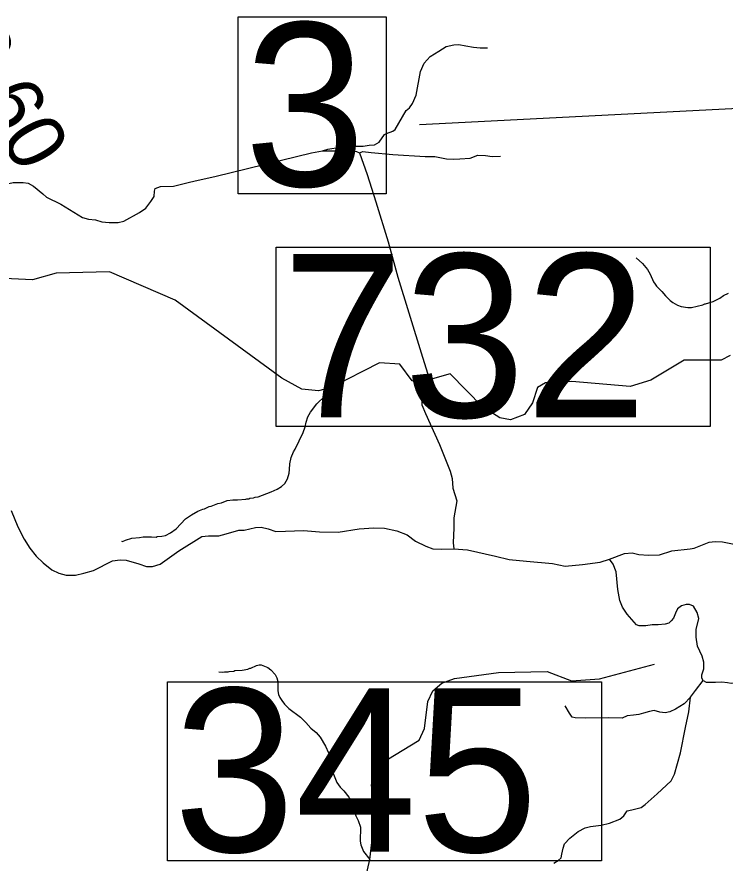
# Model space of a CAD drawing. Extents: x 1248224 to 1454986, y 825081 to 985870.
# Drawn here: x 1401768 to 1407834, y 861369 to 868620 of the extents above; entities that cross this region are included whole.
import ezdxf

# ---------------------------------------------------------------- set-up
doc = ezdxf.new("R2010")
doc.units = 0
for name, color, linetype in [('Exist Hydrographic Misc Water Feature', 7, 'Continuous'), ('Exist Road Non-System Type 51', 7, 'Continuous'), ('Exist Road Secondary Mileage Hundredths English Label', 7, 'Continuous'), ('Exist Road Secondary Structure Standard Bridge Number Label', 7, 'Continuous'), ('Exist Road Secondary Type 41 Attributed', 7, 'Continuous')]:
    doc.layers.add(name, color=color, linetype=linetype)

msp = doc.modelspace()

# ---------------------------------------------------------------- linework, layer by layer
at = {"layer": 'Exist Hydrographic Misc Water Feature'}
for points in [[(1407072.6, 866555.2), (1407127.4, 866505.9), (1407168.2, 866456.9), (1407193.2, 866416.3), (1407221.7, 866351.6), (1407235.2, 866329.3), (1407246.8, 866313), (1407291.8, 866267.8), (1407322.8, 866229.1), (1407363.8, 866190.1), (1407387.5, 866173.5), (1407426.9, 866150.6), (1407458.7, 866137.7), (1407514.5, 866130.4), (1407546.5, 866131.5), (1407643.1, 866153.1), (1407659.3, 866160.7), (1407667.3, 866160.5), (1407731.8, 866182.9), (1407788.6, 866211.5), (1407821.1, 866232.7), (1407861.6, 866251.7)], [(1407876.3, 865719.4), (1407800.3, 865678.3), (1407483.2, 865678.1), (1407196.3, 865506.6), (1407020.2, 865454.4), (1406520.3, 865497.3), (1406295.3, 865485.4), (1406227.3, 865444.1), (1406183.3, 865313.6), (1406114.3, 865213.3), (1405996.3, 865166.4), (1405905.3, 865184.7), (1405757.2, 865279.6), (1405479.3, 865560.8), (1405228.3, 865490.4), (1405153.2, 865501.8), (1405047.2, 865645.1), (1404872.2, 865655.2), (1404459.4, 865444), (1404351.3, 865416.2), (1404209.3, 865428.9), (1404036.2, 865524.3), (1403124.2, 866192.7), (1402562.2, 866437), (1402104.2, 866423.3), (1401902.1, 866368.3), (1401477.2, 866386.7)], [(1402664.3, 864126.3), (1402672.3, 864126.1), (1402696.6, 864137.5), (1402752.8, 864152), (1402817, 864158.5), (1402849.2, 864165.7), (1402921.3, 864165.9), (1402961.2, 864162.8), (1402969.3, 864166.6), (1403009.4, 864169.7), (1403041.6, 864176.8), (1403082.2, 864197.8), (1403131, 864232.6), (1403213.1, 864318.5), (1403262, 864353.3), (1403318.7, 864383.8), (1403359.1, 864400.9), (1403375.2, 864404.4), (1403415.7, 864423.4), (1403431.8, 864427), (1403488.4, 864449.6), (1403520.6, 864456.7), (1403569.1, 864475.5), (1403617.2, 864482.4), (1403657.2, 864481.3), (1403729.4, 864487.5), (1403737.5, 864491.3), (1403753.5, 864490.9), (1403761.6, 864494.8), (1403793.7, 864497.9), (1403809.8, 864505.5), (1403833.9, 864508.9), (1403947, 864550), (1403995.6, 864572.8), (1404034.1, 864595.9), (1404062.7, 864623.1), (1404085.7, 864662.6), (1404098.9, 864710.2), (1404103.6, 864742.1), (1404104.9, 864790), (1404118.2, 864845.7), (1404137.4, 864893.2), (1404151.9, 864916.9), (1404219.4, 865059.1), (1404236.5, 865106.6), (1404245.5, 865146.4), (1404260.6, 865192), (1404283.6, 865233.5), (1404337.3, 865304.1), (1404409, 865374.2), (1404429.3, 865394.8), (1404445.3, 865415.4), (1404459.4, 865444)], [(1403497.6, 863007.8), (1403529.5, 863005), (1403545.6, 863008.5), (1403577.6, 863007.8), (1403585.7, 863011.6), (1403625.7, 863014.6), (1403633.8, 863018.4), (1403697.9, 863020.7), (1403746.2, 863031.6), (1403762.4, 863039.2), (1403770.4, 863039), (1403819, 863061.8), (1403843.2, 863069.1), (1403859.2, 863068.7), (1403916.6, 863045.4), (1403944.1, 863024.6), (1403979.3, 862985.8), (1403994.5, 862957.4), (1404003.8, 862925.2), (1404001.8, 862845.2), (1404007, 862813.1), (1404018.5, 862788.8), (1404035.9, 862762.4), (1404061.1, 862729.8), (1404098.2, 862692.9), (1404196.4, 862618.4), (1404243.4, 862573.3), (1404286.2, 862524.2), (1404331.3, 862487.1), (1404366.4, 862448.2), (1404410.6, 862371.1), (1404437.2, 862314.5), (1404462.7, 862210), (1404462.3, 862194), (1404473.1, 862145.7), (1404507.1, 862058.8), (1404536.1, 862020.2), (1404567.3, 861987.4), (1404610.1, 861934.3), (1404633.1, 861893.8), (1404672.2, 861772.8), (1404691.2, 861732.4), (1404709.9, 861675.9), (1404707, 861556.1), (1404714.3, 861523.9), (1404736.9, 861469.3), (1404790, 861400.3)], [(1404746.2, 861196.3), (1404790, 861400.3), (1404833.3, 861762.5), (1404806.3, 862038.9), (1404935.3, 862252.9), (1405214.2, 862421.3), (1405258.2, 862522.2), (1405288.3, 862754.6), (1405331.2, 862845.6), (1405407.3, 862909.8), (1405517.3, 862950.2), (1405893.3, 863001.8), (1406310.2, 863009.8), (1406517.2, 862930.1), (1406759.3, 862948.3), (1407229.3, 863073.3)]]:
    msp.add_lwpolyline(points, dxfattribs=at)
at = {"layer": 'Exist Road Non-System Type 51'}
for points in [[(1404385.9, 867473.2), (1404431.3, 867487.6), (1404535.4, 867503.9), (1404580.9, 867508.8), (1404647.6, 867512), (1404696.4, 867512), (1404733.8, 867513.7), (1404784.2, 867520.2), (1404831.4, 867523.4), (1404872, 867547.8), (1404917.5, 867612.9), (1404932.2, 867622.7), (1404987.5, 867642.2), (1405008.6, 867656.9), (1405101.3, 867818), (1405131.5, 867841.5), (1405157.5, 867878.9), (1405186.7, 867950.5), (1405225.8, 868153.9), (1405255, 868225.5), (1405307.1, 868282.5), (1405381.9, 868326.4), (1405445.3, 868367.1), (1405510.3, 868380.1), (1405552.6, 868383.4), (1405614.4, 868373.6), (1405677.8, 868360.6), (1405736.4, 868355.7), (1405799.8, 868355.7)], [(1402684.9, 866870.5), (1402816.6, 866943.7), (1402871.9, 866981.1), (1402915.8, 867038.1), (1402943.5, 867080.4), (1402946.7, 867126), (1402953.2, 867150.4), (1402997.1, 867168.3), (1403107.7, 867169.9), (1403234.5, 867202.5), (1403294.7, 867217.1), (1403463.8, 867252.9), (1404035.4, 867392.2), (1404292.3, 867455.7), (1404385.9, 867473.2)], [(1404385.9, 867473.2), (1404592.4, 867471.6), (1404677, 867466.7), (1404703, 867456.9)], [(1404703, 867456.9), (1404732, 867467), (1404801.9, 867458.8), (1404988.9, 867442.6), (1405263.7, 867424.7), (1405346.6, 867424.7), (1405447.5, 867405.1), (1405511.6, 867401.9), (1405562, 867405.2), (1405651.5, 867410.1), (1405716.5, 867436.1), (1405781.6, 867432.9), (1405838.5, 867423.1), (1405910, 867426.4)], [(1404703, 867456.9), (1404768, 867271.4), (1404842.8, 867037.1), (1404946.5, 866691.6), (1405031.1, 866388.9), (1405229.2, 865742.6), (1405284.4, 865566.3), (1405289.3, 865535.4), (1405286, 865498), (1405261.6, 865454), (1405232.3, 865359.7), (1405237.2, 865296.2), (1405266.5, 865223), (1405386.8, 864956.1), (1405477.7, 864727.6), (1405495.5, 864664.2), (1405502.1, 864581.2), (1405534.6, 864473.8), (1405510.2, 864329), (1405510.2, 864242.3), (1405503.7, 864112.1), (1405511.4, 864062.7)], [(1401575.3, 867167.5), (1401646.7, 867182.8), (1401734.5, 867200.7), (1401820.7, 867202.3), (1401864.6, 867195.8), (1401910.1, 867169.7), (1401989.8, 867103), (1402022.3, 867077)], [(1402022.3, 867077), (1402144.3, 867015.2), (1402329.6, 866901.2), (1402380, 866886.6), (1402440.2, 866880.1), (1402495.5, 866865.4), (1402557.3, 866857.3), (1402633.7, 866857.3), (1402684.9, 866870.5)], [(1407646.1, 862934.5), (1407634.4, 862953), (1407634.4, 862981.6), (1407651.5, 863033), (1407651.5, 863092), (1407636.3, 863141.5), (1407598.2, 863229.1), (1407584.9, 863305.3), (1407584.9, 863372), (1407609.6, 863465.3), (1407594.4, 863516.7), (1407564, 863570.1), (1407529.7, 863585.3), (1407499.3, 863585.3), (1407461.2, 863573.9), (1407425, 863547.2), (1407409.8, 863511), (1407392.7, 863469.1), (1407371.7, 863446.3), (1407350.8, 863425.3), (1407320.4, 863415.8), (1407259.5, 863412), (1407210, 863412), (1407154.8, 863402.5), (1407097.7, 863402.5), (1407074.9, 863410.1), (1406994.9, 863503.4), (1406954, 863561.7), (1406933, 863618.8), (1406915.9, 863712.1), (1406900.7, 863864.5), (1406874, 863931.1), (1406844.7, 863972.9)], [(1407646.1, 862934.5), (1407671.9, 862918.9), (1407751.9, 862918.9), (1407807.1, 862922.7), (1407854.6, 862917), (1407885.1, 862911.3), (1407934.6, 862917), (1407957.4, 862924.6), (1408020.2, 862979.9), (1408071.6, 863016), (1408109.7, 863029.4), (1408166.8, 863038.9), (1408223.9, 863040.8), (1408280.9, 863033.2), (1408362.8, 863012.2)], [(1407537.9, 862790.8), (1407579.5, 862846.8), (1407646.1, 862934.5)], [(1406366.3, 861367.9), (1406404.3, 861390.7), (1406431, 861413.6), (1406434.8, 861446), (1406446.2, 861497.4), (1406457.6, 861533.6), (1406503.3, 861581.2), (1406575.6, 861638.3), (1406636.5, 861670.7), (1406679.9, 861683.3), (1406771.3, 861692.9), (1406843.6, 861711.9), (1406931.2, 861746.2), (1406965.4, 861774.7), (1406995.9, 861816.6), (1407033.9, 861824.3), (1407113.9, 861845.2), (1407148.1, 861870), (1407252.8, 861961.4), (1407370.8, 862073.8), (1407399, 862129.9), (1407452.2, 862312.7), (1407494.1, 862529.8), (1407522.7, 862665.1), (1407537.9, 862790.8)], [(1407537.9, 862790.8), (1407484.3, 862734.5), (1407408.2, 862686.9), (1407360.6, 862665.9), (1407320.7, 862656.4), (1407275, 862662.1), (1407227.4, 862675.4), (1407185.5, 862667.8), (1407136, 862652.6), (1407094.2, 862643.1), (1407050.4, 862637.3), (1406995.2, 862631.6), (1406953.3, 862610.7), (1406833.4, 862612.6), (1406637.4, 862610.7), (1406549.9, 862612.6), (1406525.1, 862620.2), (1406500.4, 862654.5), (1406464.2, 862715.4)]]:
    msp.add_lwpolyline(points, dxfattribs=at)
at = {"layer": 'Exist Road Secondary Structure Standard Bridge Number Label'}
msp.add_line((1410215.8, 867951.9), (1405215.2, 867694.4), dxfattribs=at)
for points in [[(1403663.8, 868620.5), (1404931.5, 868620.5), (1404931.5, 867103), (1403663.8, 867103)], [(1403989.6, 866646.8), (1407705.5, 866646.8), (1407705.5, 865110.4), (1403989.6, 865110.4)], [(1403058.9, 862923.4), (1406774.8, 862923.4), (1406774.8, 861386.9), (1403058.9, 861386.9)]]:
    msp.add_lwpolyline(points, close=True, dxfattribs=at)
at = {"layer": 'Exist Road Secondary Type 41 Attributed'}
msp.add_lwpolyline([(1401719.4, 864390.9), (1401775.3, 864249.8), (1401831.2, 864145.1), (1401879.8, 864067.3), (1401933.3, 863999.1), (1401991.7, 863943.2), (1402067, 863882.3), (1402125.4, 863853.1), (1402191, 863836.1), (1402268.8, 863836.1), (1402341.8, 863853.1), (1402424.4, 863877.5), (1402587.3, 863960.2), (1402653, 863967.5), (1402704, 863965.1), (1402813.4, 863933.4), (1402879.1, 863911.5), (1402927.7, 863911.5), (1402993.4, 863931), (1403076, 863987), (1403153.8, 864045.4), (1403351.1, 864167.2), (1403409.4, 864172.1), (1403497, 864172.1), (1403560.2, 864189.1), (1403669.6, 864220.7), (1403713.3, 864223.2), (1403810.6, 864245.1), (1403859.2, 864247.5), (1403920, 864232.9), (1403985.7, 864211), (1404068.3, 864213.4), (1404221.5, 864218.3), (1404360.1, 864208.6), (1404518.1, 864203.7), (1404700.5, 864232.9), (1404824.5, 864242.6), (1404915.7, 864237.9), (1405022.7, 864216), (1405110.2, 864181.9), (1405183.2, 864128.4), (1405270.7, 864084.6), (1405329, 864062.7), (1405406.8, 864060.2), (1405511.4, 864062.7), (1405628.1, 864052.9), (1405866.4, 863999.4), (1405983.1, 863970.2), (1406133.8, 863955.6), (1406356.1, 863936.4), (1406463, 863914.5), (1406611.3, 863929.1), (1406764.5, 863948.6), (1406844.7, 863972.9), (1406971.2, 864021.6), (1407036.8, 864028.9), (1407095.2, 864014.3), (1407177.8, 864007), (1407272.7, 864011.8), (1407377.2, 864045.9), (1407533.5, 864061.1), (1407568.7, 864068.4), (1407696.4, 864118.3), (1407748.6, 864125.6), (1407811.9, 864123.2), (1407997.9, 864084.3)], dxfattribs=at)

# ---------------------------------------------------------------- texts
at = {"layer": 'Exist Road Secondary Mileage Hundredths English Label'}
msp.add_text('3.60', height=500, rotation=299.56508, dxfattribs=at).set_placement((1401160.2, 868395.9))
at = {"layer": 'Exist Road Secondary Structure Standard Bridge Number Label'}
for s, p in [('3', (1403714, 867170.3)), ('732', (1404039.8, 865189.5)), ('345', (1403109.1, 861466))]:
    msp.add_text(s, height=1400, dxfattribs=at).set_placement(p)

doc.saveas('drawing.dxf')
